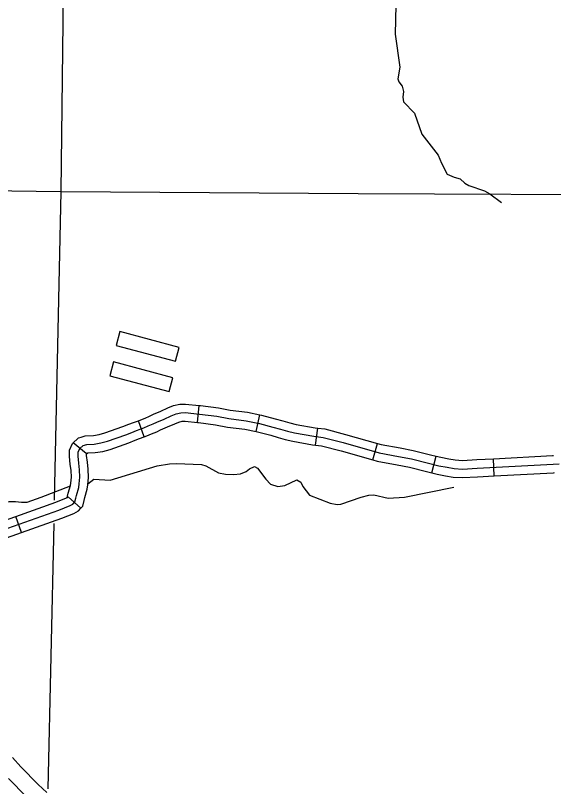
# Model space of a CAD drawing. Extents: x 0 to 3171, y 0 to 2059.
# Drawn here: x 1493 to 1571.5, y 941.8 to 1054.2 of the extents above; entities that cross this region are included whole.
import ezdxf

# ---------------------------------------------------------------- set-up
doc = ezdxf.new("R2010")
doc.units = 0
for name, color, linetype in [('Level 32', 7, 'Continuous'), ('Level 35', 7, 'Continuous'), ('Level 46', 7, 'Continuous'), ('Level 5', 7, 'Continuous'), ('Level 57', 7, 'Continuous')]:
    doc.layers.add(name, color=color, linetype=linetype)

msp = doc.modelspace()

# ---------------------------------------------------------------- linework, layer by layer
at = {"layer": 'Level 32'}
for p, q in [((1519.54, 994.86), (1519.79, 997.35)), ((1528.1, 993.53), (1528.61, 995.98)), ((1511.77, 992.77), (1510.92, 995.12)), ((1536.77, 991.57), (1537.09, 994.05)), ((1503.32, 990.34), (1501.38, 991.87)), ((1545.09, 989.4), (1545.78, 991.8)), ((1553.74, 987.52), (1554.33, 989.95)), ((1562.83, 987.08), (1562.7, 989.57)), ((1502.51, 982.37), (1500.65, 984.03)), ((1493.85, 978.81), (1493.02, 981.17))]:
    msp.add_line(p, q, dxfattribs=at)
for points in [[(1510.92, 995.12), (1511.26, 995.24), (1511.88, 995.5), (1512.55, 995.79), (1513.1, 996.06), (1514.19, 996.51), (1515.22, 996.98), (1516.06, 997.33), (1516.96, 997.52), (1517.8, 997.55), (1519.79, 997.35)], [(1519.79, 997.35), (1519.98, 997.33), (1522.58, 997), (1524.3, 996.66), (1526.83, 996.35), (1528.61, 995.98)], [(1487.69, 977.97), (1499.32, 982.07), (1500.98, 982.73), (1501.36, 982.95), (1501.65, 983.28), (1501.79, 983.8), (1501.89, 984.23), (1502.23, 985.39), (1502.29, 985.89), (1502.39, 986.87), (1502.34, 987.95), (1502.22, 988.92), (1502.11, 989.96), (1502.11, 990.55), (1502.35, 991.06), (1502.84, 991.5), (1503.38, 991.67), (1504.48, 991.72), (1505.46, 991.87), (1506.42, 992.14), (1509.09, 993.08), (1509.97, 993.42), (1510.66, 993.7), (1511.71, 994.08), (1512.36, 994.35), (1513.08, 994.65), (1513.62, 994.92), (1514.68, 995.36), (1515.71, 995.83), (1516.43, 996.13), (1517.12, 996.27), (1517.76, 996.3), (1519.84, 996.09), (1522.38, 995.77), (1524.1, 995.43), (1526.62, 995.12), (1528.57, 994.71), (1530.54, 994.2), (1531.63, 993.89), (1532.67, 993.6), (1533.67, 993.35), (1536.51, 992.86), (1537.86, 992.69), (1540.81, 991.93), (1546.05, 990.42), (1548.87, 989.91), (1550.74, 989.54), (1553.24, 988.93), (1554.76, 988.56), (1555.96, 988.32), (1556.99, 988.15), (1558.2, 988.07), (1560.33, 988.19), (1571.41, 988.79), (1572.27, 988.84)], [(1528.61, 995.98), (1528.85, 995.93), (1530.87, 995.4), (1531.97, 995.09), (1532.99, 994.81), (1533.93, 994.58), (1536.7, 994.1), (1537.09, 994.05)], [(1502.56, 992.72), (1503.16, 992.91), (1504.36, 992.96), (1505.2, 993.09), (1506.04, 993.33), (1508.65, 994.25), (1509.51, 994.59), (1510.22, 994.86), (1510.92, 995.12)], [(1511.77, 992.77), (1512.17, 992.91), (1512.85, 993.19), (1513.6, 993.52), (1514.14, 993.79), (1515.18, 994.22), (1516.21, 994.68), (1516.8, 994.93), (1517.28, 995.03), (1517.72, 995.05), (1519.54, 994.86)], [(1519.54, 994.86), (1519.7, 994.85), (1522.18, 994.54), (1523.9, 994.19), (1526.42, 993.88), (1528.1, 993.53)], [(1528.1, 993.53), (1528.28, 993.5), (1530.22, 992.99), (1531.29, 992.69), (1532.35, 992.39), (1533.42, 992.13), (1536.33, 991.62), (1536.77, 991.57)], [(1537.09, 994.05), (1538.1, 993.92), (1541.14, 993.13), (1545.78, 991.8)], [(1500.52, 983.89), (1500.57, 984.09), (1500.68, 984.55), (1501, 985.65), (1501.05, 986.03), (1501.14, 986.9), (1501.09, 987.85), (1500.98, 988.78), (1500.86, 989.9), (1500.86, 990.83), (1501.32, 991.81), (1502.2, 992.61), (1502.56, 992.72)], [(1503.32, 990.34), (1503.6, 990.43), (1504.6, 990.47), (1505.73, 990.64), (1506.8, 990.94), (1509.52, 991.91), (1510.43, 992.26), (1511.1, 992.53), (1511.77, 992.77)], [(1536.77, 991.57), (1537.63, 991.46), (1540.48, 990.72), (1545.09, 989.4)], [(1545.78, 991.8), (1546.34, 991.64), (1549.1, 991.14), (1551.01, 990.77), (1553.53, 990.15), (1554.33, 989.95)], [(1502.51, 982.37), (1502.79, 982.68), (1503, 983.5), (1503.1, 983.92), (1503.46, 985.14), (1503.53, 985.75), (1503.64, 986.83), (1503.59, 988.05), (1503.47, 989.06), (1503.36, 990.03), (1503.36, 990.28), (1503.37, 990.3), (1503.47, 990.39), (1503.32, 990.34)], [(1554.33, 989.95), (1555.03, 989.78), (1556.19, 989.55), (1557.13, 989.39), (1558.2, 989.32), (1560.26, 989.44), (1562.7, 989.57)], [(1562.7, 989.57), (1571.34, 990.03), (1571.48, 990.04)], [(1545.09, 989.4), (1545.77, 989.2), (1548.64, 988.68), (1550.46, 988.32), (1552.94, 987.72), (1553.74, 987.52)], [(1553.74, 987.52), (1554.49, 987.34), (1555.73, 987.09), (1556.85, 986.9), (1558.19, 986.82), (1560.4, 986.95), (1562.83, 987.08)], [(1562.83, 987.08), (1571.48, 987.54), (1571.62, 987.55)], [(1493.02, 981.17), (1498.88, 983.24), (1500.43, 983.86), (1500.56, 983.94), (1500.65, 984.03)], [(1493.85, 978.81), (1499.76, 980.9), (1501.52, 981.61), (1502.16, 981.97), (1502.51, 982.37)], [(1484.84, 978.47), (1485.54, 978.61), (1487.3, 979.16), (1493.02, 981.17)], [(1485.33, 976.02), (1486.16, 976.19), (1488.08, 976.78), (1493.85, 978.81)]]:
    msp.add_lwpolyline(points, dxfattribs=at)
at = {"layer": 'Level 35'}
for points in [[(1548.52, 1057.9), (1548.36, 1051.49), (1548.36, 1051.47)], [(1548.36, 1051.47), (1549.05, 1046.69), (1548.76, 1044.99), (1548.92, 1044.52), (1549.39, 1043.91), (1549.57, 1043.13), (1549.5, 1042.29), (1549.61, 1041.61), (1551.19, 1039.96), (1552.25, 1036.89), (1554.65, 1033.86), (1555.14, 1032.68), (1555.94, 1031.07), (1556.99, 1030.61), (1557.87, 1030.4), (1558.55, 1029.76), (1559.1, 1029.4), (1561.4, 1028.65), (1562.17, 1028.2), (1563.86, 1026.96)], [(1503.55, 985.92), (1504.42, 986.59), (1506.8, 986.44), (1513.65, 988.55), (1515.45, 988.82), (1516.48, 988.87), (1520.11, 988.74), (1520.73, 988.55), (1522.6, 987.54), (1523.6, 987.32), (1524.8, 987.26), (1525.8, 987.37), (1526.66, 987.69), (1527.12, 988.11), (1527.83, 988.46), (1528.31, 988.18), (1529.5, 986.58), (1530.21, 985.86), (1531.28, 985.54), (1532.28, 985.67), (1534.01, 986.48), (1534.59, 986.17), (1534.88, 985.54), (1535.87, 984.26), (1538.87, 983.08), (1539.89, 982.88), (1540.44, 982.94), (1543.39, 983.99), (1544.54, 984.27), (1545.27, 984.3), (1547.37, 983.8), (1549.72, 983.95), (1556.95, 985.42)], [(1468.04, 981.14), (1468.9, 981.28), (1469.6, 981.16), (1470.97, 980.8), (1471.78, 980.55), (1472.8, 980.17), (1474.32, 979.44), (1476.59, 979.01), (1479.48, 978.82), (1484.16, 979.83), (1487.91, 980.64), (1489.45, 981.36), (1490.15, 982.37), (1490.91, 983.03), (1491.59, 983.31), (1492.06, 983.35), (1492.98, 983.36), (1493.86, 983.22), (1494.71, 983.22), (1496.74, 983.99), (1500.99, 985.62)]]:
    msp.add_lwpolyline(points, dxfattribs=at)
at = {"layer": 'Level 46'}
for points in [[(1492.57, 945.99), (1493.79, 944.65), (1496.32, 942.07), (1497.57, 940.89)], [(1491.97, 942.93), (1494.57, 940.29)]]:
    msp.add_lwpolyline(points, dxfattribs=at)
at = {"layer": 'Level 5'}
for points in [[(1500.67, 1119.17), (1499.62, 1028.55)], [(1427.97, 1029.54), (1499.62, 1028.55)], [(1499.62, 1028.55), (1498.63, 983.51)], [(1499.62, 1028.55), (1542.99, 1028.24), (1587.55, 1028.04)], [(1498.56, 980.12), (1497.71, 941.45)]]:
    msp.add_lwpolyline(points, dxfattribs=at)
at = {"layer": 'Level 57'}
for p, q in [((1508.21, 1008.11), (1507.67, 1006.1)), ((1516.87, 1005.8), (1508.21, 1008.11)), ((1507.67, 1006.1), (1516.33, 1003.79)), ((1516.33, 1003.79), (1516.87, 1005.8)), ((1507.28, 1003.7), (1506.74, 1001.68)), ((1515.93, 1001.39), (1507.28, 1003.7)), ((1506.74, 1001.68), (1515.39, 999.37)), ((1515.39, 999.37), (1515.93, 1001.39))]:
    msp.add_line(p, q, dxfattribs=at)

doc.saveas('drawing.dxf')
